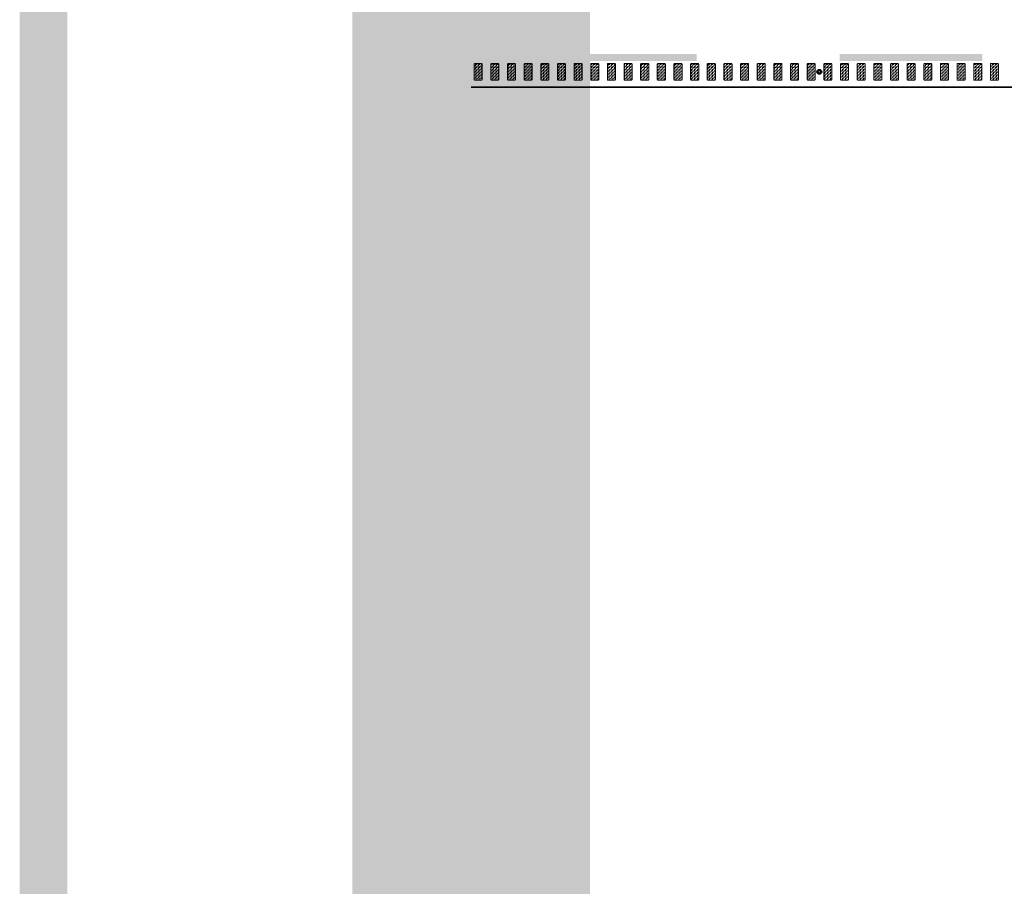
# Model space of a CAD drawing. Header units: metres. Extents: x -699 to 2316, y -1199 to 781.
# Tile 401 of 593: x 749 to 769, y -215 to -197. Entities that reach past the tile are written whole.
import ezdxf

# ---------------------------------------------------------------- set-up
doc = ezdxf.new("R2010")
doc.units = ezdxf.units.M
doc.linetypes.add('VW-3-3_STREEP', pattern=[6, 3, -3])
for name, color, linetype, lineweight in [('N-WA-IE-MEUBILAIR_WEGMEUBILAIR-S', 7, 'Continuous', 25), ('N-WA-VW-MARKERING_DYNAMISCH-G', 7, 'Continuous', 35), ('N-WE-VH-KANTVERHARDING-G', 210, 'Continuous', 35), ('N-WE-VW-MARKERING_LANGS_STREEP_33-G', 7, 'VW-3-3_STREEP', 13)]:
    doc.layers.add(name, color=color, linetype=linetype, lineweight=lineweight)
doc.layers.add('X-XX-AL-TEKENBLAD_VIEWPORT-G', color=7, linetype='Continuous', lineweight=18, plot=False)
pattern_1 = [(180, (0, 63.882073), (-0.03175, -0.03175), [0.03175, -0.03175]), (270, (-0.03175, 63.882073), (0.03175, -0.03175), [0.03175, -0.03175])]

# ---------------------------------------------------------------- blocks, each defined once
blk = doc.blocks.new('SIE-WEG_GLASBOLREFLECTOR-SO')
for p, q in [((-0.38, 0), (-0.2, 0)), ((-0.14, 0.14), (-0.26, 0.26)), ((0, 0.2), (0, 0.37)), ((0.14, 0.14), (0.27, 0.26)), ((0.2, 0), (0.37, 0)), ((-0.26, -0.27), (-0.14, -0.14)), ((0, -0.38), (0, -0.2)), ((0.27, -0.27), (0.14, -0.14))]:
    blk.add_line(p, q)
for radius in [0.375, 0.2]:
    blk.add_circle((0, 0), radius)
blk = doc.blocks.new('glasbol')
at = {"layer": 'N-WA-IE-MEUBILAIR_WEGMEUBILAIR-S'}
blk.add_blockref('SIE-WEG_GLASBOLREFLECTOR-SO', (0, 0), dxfattribs=at)

msp = doc.modelspace()

# ---------------------------------------------------------------- hatches: boundary and pattern name
at = {"layer": 'N-WA-VW-MARKERING_DYNAMISCH-G', "lineweight": 9}
h = msp.add_hatch(dxfattribs=at)
h.set_pattern_fill('ZIGZAG', color=8, scale=0.01, angle=180, style=0)
h.set_pattern_definition(pattern_1)
edge = h.paths.add_edge_path()
edge.add_line((758.1517, -197.6506), (758.2817, -197.6506))
edge.add_arc((758.2817, -197.6706), 0.02, 0, 90, ccw=False)
edge.add_line((758.3017, -197.6706), (758.3017, -197.9806))
edge.add_arc((758.2817, -197.9806), 0.02, 270, 360, ccw=False)
edge.add_line((758.2817, -198.0006), (758.1517, -198.0006))
edge.add_arc((758.1517, -197.9806), 0.02, 180, 270, ccw=False)
edge.add_line((758.1317, -197.9806), (758.1317, -197.6706))
edge.add_arc((758.1517, -197.6706), 0.02, 90, 180, ccw=False)
h = msp.add_hatch(dxfattribs=at)
h.set_pattern_fill('ZIGZAG', color=8, scale=0.01, angle=180, style=0)
h.set_pattern_definition(pattern_1)
edge = h.paths.add_edge_path()
edge.add_line((758.5017, -197.6506), (758.6317, -197.6506))
edge.add_arc((758.6317, -197.6706), 0.02, 0, 90, ccw=False)
edge.add_line((758.6517, -197.6706), (758.6517, -197.9806))
edge.add_arc((758.6317, -197.9806), 0.02, 270, 360, ccw=False)
edge.add_line((758.6317, -198.0006), (758.5017, -198.0006))
edge.add_arc((758.5017, -197.9806), 0.02, 180, 270, ccw=False)
edge.add_line((758.4817, -197.9806), (758.4817, -197.6706))
edge.add_arc((758.5017, -197.6706), 0.02, 90, 180, ccw=False)
h = msp.add_hatch(dxfattribs=at)
h.set_pattern_fill('ZIGZAG', color=8, scale=0.01, angle=180, style=0)
h.set_pattern_definition(pattern_1)
edge = h.paths.add_edge_path()
edge.add_line((758.8517, -197.6506), (758.9817, -197.6506))
edge.add_arc((758.9817, -197.6706), 0.02, 0, 90, ccw=False)
edge.add_line((759.0017, -197.6706), (759.0017, -197.9806))
edge.add_arc((758.9817, -197.9806), 0.02, 270, 360, ccw=False)
edge.add_line((758.9817, -198.0006), (758.8517, -198.0006))
edge.add_arc((758.8517, -197.9806), 0.02, 180, 270, ccw=False)
edge.add_line((758.8317, -197.9806), (758.8317, -197.6706))
edge.add_arc((758.8517, -197.6706), 0.02, 90, 180, ccw=False)
h = msp.add_hatch(dxfattribs=at)
h.set_pattern_fill('ZIGZAG', color=8, scale=0.01, angle=180, style=0)
h.set_pattern_definition(pattern_1)
edge = h.paths.add_edge_path()
edge.add_line((759.2017, -197.6506), (759.3317, -197.6506))
edge.add_arc((759.3317, -197.6706), 0.02, 0, 90, ccw=False)
edge.add_line((759.3517, -197.6706), (759.3517, -197.9806))
edge.add_arc((759.3317, -197.9806), 0.02, 270, 360, ccw=False)
edge.add_line((759.3317, -198.0006), (759.2017, -198.0006))
edge.add_arc((759.2017, -197.9806), 0.02, 180, 270, ccw=False)
edge.add_line((759.1817, -197.9806), (759.1817, -197.6706))
edge.add_arc((759.2017, -197.6706), 0.02, 90, 180, ccw=False)
h = msp.add_hatch(dxfattribs=at)
h.set_pattern_fill('ZIGZAG', color=8, scale=0.01, angle=180, style=0)
h.set_pattern_definition(pattern_1)
edge = h.paths.add_edge_path()
edge.add_line((759.5517, -197.6506), (759.6817, -197.6506))
edge.add_arc((759.6817, -197.6706), 0.02, 0, 90, ccw=False)
edge.add_line((759.7017, -197.6706), (759.7017, -197.9806))
edge.add_arc((759.6817, -197.9806), 0.02, 270, 360, ccw=False)
edge.add_line((759.6817, -198.0006), (759.5517, -198.0006))
edge.add_arc((759.5517, -197.9806), 0.02, 180, 270, ccw=False)
edge.add_line((759.5317, -197.9806), (759.5317, -197.6706))
edge.add_arc((759.5517, -197.6706), 0.02, 90, 180, ccw=False)
h = msp.add_hatch(dxfattribs=at)
h.set_pattern_fill('ZIGZAG', color=8, scale=0.01, angle=180, style=0)
h.set_pattern_definition(pattern_1)
edge = h.paths.add_edge_path()
edge.add_line((759.9017, -197.6506), (760.0317, -197.6506))
edge.add_arc((760.0317, -197.6706), 0.02, 0, 90, ccw=False)
edge.add_line((760.0517, -197.6706), (760.0517, -197.9806))
edge.add_arc((760.0317, -197.9806), 0.02, 270, 360, ccw=False)
edge.add_line((760.0317, -198.0006), (759.9017, -198.0006))
edge.add_arc((759.9017, -197.9806), 0.02, 180, 270, ccw=False)
edge.add_line((759.8817, -197.9806), (759.8817, -197.6706))
edge.add_arc((759.9017, -197.6706), 0.02, 90, 180, ccw=False)
h = msp.add_hatch(dxfattribs=at)
h.set_pattern_fill('ZIGZAG', color=8, scale=0.01, angle=180, style=0)
h.set_pattern_definition(pattern_1)
edge = h.paths.add_edge_path()
edge.add_line((760.2517, -197.6506), (760.3817, -197.6506))
edge.add_arc((760.3817, -197.6706), 0.02, 0, 90, ccw=False)
edge.add_line((760.4017, -197.6706), (760.4017, -197.9806))
edge.add_arc((760.3817, -197.9806), 0.02, 270, 360, ccw=False)
edge.add_line((760.3817, -198.0006), (760.2517, -198.0006))
edge.add_arc((760.2517, -197.9806), 0.02, 180, 270, ccw=False)
edge.add_line((760.2317, -197.9806), (760.2317, -197.6706))
edge.add_arc((760.2517, -197.6706), 0.02, 90, 180, ccw=False)
h = msp.add_hatch(dxfattribs=at)
h.set_pattern_fill('ZIGZAG', color=8, scale=0.01, angle=180, style=0)
h.set_pattern_definition(pattern_1)
edge = h.paths.add_edge_path()
edge.add_line((760.6017, -197.6506), (760.7317, -197.6506))
edge.add_arc((760.7317, -197.6706), 0.02, 0, 90, ccw=False)
edge.add_line((760.7517, -197.6706), (760.7517, -197.9806))
edge.add_arc((760.7317, -197.9806), 0.02, 270, 360, ccw=False)
edge.add_line((760.7317, -198.0006), (760.6017, -198.0006))
edge.add_arc((760.6017, -197.9806), 0.02, 180, 270, ccw=False)
edge.add_line((760.5817, -197.9806), (760.5817, -197.6706))
edge.add_arc((760.6017, -197.6706), 0.02, 90, 180, ccw=False)
h = msp.add_hatch(dxfattribs=at)
h.set_pattern_fill('ZIGZAG', color=8, scale=0.01, angle=180, style=0)
h.set_pattern_definition(pattern_1)
edge = h.paths.add_edge_path()
edge.add_line((760.9517, -197.6506), (761.0817, -197.6506))
edge.add_arc((761.0817, -197.6706), 0.02, 0, 90, ccw=False)
edge.add_line((761.1017, -197.6706), (761.1017, -197.9806))
edge.add_arc((761.0817, -197.9806), 0.02, 270, 360, ccw=False)
edge.add_line((761.0817, -198.0006), (760.9517, -198.0006))
edge.add_arc((760.9517, -197.9806), 0.02, 180, 270, ccw=False)
edge.add_line((760.9317, -197.9806), (760.9317, -197.6706))
edge.add_arc((760.9517, -197.6706), 0.02, 90, 180, ccw=False)
h = msp.add_hatch(dxfattribs=at)
h.set_pattern_fill('ZIGZAG', color=8, scale=0.01, angle=180, style=0)
h.set_pattern_definition(pattern_1)
edge = h.paths.add_edge_path()
edge.add_line((761.3017, -197.6506), (761.4317, -197.6506))
edge.add_arc((761.4317, -197.6706), 0.02, 0, 90, ccw=False)
edge.add_line((761.4517, -197.6706), (761.4517, -197.9806))
edge.add_arc((761.4317, -197.9806), 0.02, 270, 360, ccw=False)
edge.add_line((761.4317, -198.0006), (761.3017, -198.0006))
edge.add_arc((761.3017, -197.9806), 0.02, 180, 270, ccw=False)
edge.add_line((761.2817, -197.9806), (761.2817, -197.6706))
edge.add_arc((761.3017, -197.6706), 0.02, 90, 180, ccw=False)
h = msp.add_hatch(dxfattribs=at)
h.set_pattern_fill('ZIGZAG', color=8, scale=0.01, angle=180, style=0)
h.set_pattern_definition(pattern_1)
edge = h.paths.add_edge_path()
edge.add_line((761.6517, -197.6506), (761.7817, -197.6506))
edge.add_arc((761.7817, -197.6706), 0.02, 0, 90, ccw=False)
edge.add_line((761.8017, -197.6706), (761.8017, -197.9806))
edge.add_arc((761.7817, -197.9806), 0.02, 270, 360, ccw=False)
edge.add_line((761.7817, -198.0006), (761.6517, -198.0006))
edge.add_arc((761.6517, -197.9806), 0.02, 180, 270, ccw=False)
edge.add_line((761.6317, -197.9806), (761.6317, -197.6706))
edge.add_arc((761.6517, -197.6706), 0.02, 90, 180, ccw=False)
h = msp.add_hatch(dxfattribs=at)
h.set_pattern_fill('ZIGZAG', color=8, scale=0.01, angle=180, style=0)
h.set_pattern_definition(pattern_1)
edge = h.paths.add_edge_path()
edge.add_line((762.0017, -197.6506), (762.1317, -197.6506))
edge.add_arc((762.1317, -197.6706), 0.02, 0, 90, ccw=False)
edge.add_line((762.1517, -197.6706), (762.1517, -197.9806))
edge.add_arc((762.1317, -197.9806), 0.02, 270, 360, ccw=False)
edge.add_line((762.1317, -198.0006), (762.0017, -198.0006))
edge.add_arc((762.0017, -197.9806), 0.02, 180, 270, ccw=False)
edge.add_line((761.9817, -197.9806), (761.9817, -197.6706))
edge.add_arc((762.0017, -197.6706), 0.02, 90, 180, ccw=False)
h = msp.add_hatch(dxfattribs=at)
h.set_pattern_fill('ZIGZAG', color=8, scale=0.01, angle=180, style=0)
h.set_pattern_definition(pattern_1)
edge = h.paths.add_edge_path()
edge.add_line((762.3517, -197.6506), (762.4817, -197.6506))
edge.add_arc((762.4817, -197.6706), 0.02, 0, 90, ccw=False)
edge.add_line((762.5017, -197.6706), (762.5017, -197.9806))
edge.add_arc((762.4817, -197.9806), 0.02, 270, 360, ccw=False)
edge.add_line((762.4817, -198.0006), (762.3517, -198.0006))
edge.add_arc((762.3517, -197.9806), 0.02, 180, 270, ccw=False)
edge.add_line((762.3317, -197.9806), (762.3317, -197.6706))
edge.add_arc((762.3517, -197.6706), 0.02, 90, 180, ccw=False)
h = msp.add_hatch(dxfattribs=at)
h.set_pattern_fill('ZIGZAG', color=8, scale=0.01, angle=180, style=0)
h.set_pattern_definition(pattern_1)
edge = h.paths.add_edge_path()
edge.add_line((762.7017, -197.6506), (762.8317, -197.6506))
edge.add_arc((762.8317, -197.6706), 0.02, 0, 90, ccw=False)
edge.add_line((762.8517, -197.6706), (762.8517, -197.9806))
edge.add_arc((762.8317, -197.9806), 0.02, 270, 360, ccw=False)
edge.add_line((762.8317, -198.0006), (762.7017, -198.0006))
edge.add_arc((762.7017, -197.9806), 0.02, 180, 270, ccw=False)
edge.add_line((762.6817, -197.9806), (762.6817, -197.6706))
edge.add_arc((762.7017, -197.6706), 0.02, 90, 180, ccw=False)
h = msp.add_hatch(dxfattribs=at)
h.set_pattern_fill('ZIGZAG', color=8, scale=0.01, angle=180, style=0)
h.set_pattern_definition(pattern_1)
edge = h.paths.add_edge_path()
edge.add_line((763.0517, -197.6506), (763.1817, -197.6506))
edge.add_arc((763.1817, -197.6706), 0.02, 0, 90, ccw=False)
edge.add_line((763.2017, -197.6706), (763.2017, -197.9806))
edge.add_arc((763.1817, -197.9806), 0.02, 270, 360, ccw=False)
edge.add_line((763.1817, -198.0006), (763.0517, -198.0006))
edge.add_arc((763.0517, -197.9806), 0.02, 180, 270, ccw=False)
edge.add_line((763.0317, -197.9806), (763.0317, -197.6706))
edge.add_arc((763.0517, -197.6706), 0.02, 90, 180, ccw=False)
h = msp.add_hatch(dxfattribs=at)
h.set_pattern_fill('ZIGZAG', color=8, scale=0.01, angle=180, style=0)
h.set_pattern_definition(pattern_1)
edge = h.paths.add_edge_path()
edge.add_line((763.4017, -197.6506), (763.5317, -197.6506))
edge.add_arc((763.5317, -197.6706), 0.02, 0, 90, ccw=False)
edge.add_line((763.5517, -197.6706), (763.5517, -197.9806))
edge.add_arc((763.5317, -197.9806), 0.02, 270, 360, ccw=False)
edge.add_line((763.5317, -198.0006), (763.4017, -198.0006))
edge.add_arc((763.4017, -197.9806), 0.02, 180, 270, ccw=False)
edge.add_line((763.3817, -197.9806), (763.3817, -197.6706))
edge.add_arc((763.4017, -197.6706), 0.02, 90, 180, ccw=False)
h = msp.add_hatch(dxfattribs=at)
h.set_pattern_fill('ZIGZAG', color=8, scale=0.01, angle=180, style=0)
h.set_pattern_definition(pattern_1)
edge = h.paths.add_edge_path()
edge.add_line((763.7517, -197.6506), (763.8817, -197.6506))
edge.add_arc((763.8817, -197.6706), 0.02, 0, 90, ccw=False)
edge.add_line((763.9017, -197.6706), (763.9017, -197.9806))
edge.add_arc((763.8817, -197.9806), 0.02, 270, 360, ccw=False)
edge.add_line((763.8817, -198.0006), (763.7517, -198.0006))
edge.add_arc((763.7517, -197.9806), 0.02, 180, 270, ccw=False)
edge.add_line((763.7317, -197.9806), (763.7317, -197.6706))
edge.add_arc((763.7517, -197.6706), 0.02, 90, 180, ccw=False)
h = msp.add_hatch(dxfattribs=at)
h.set_pattern_fill('ZIGZAG', color=8, scale=0.01, angle=180, style=0)
h.set_pattern_definition(pattern_1)
edge = h.paths.add_edge_path()
edge.add_line((764.1017, -197.6506), (764.2317, -197.6506))
edge.add_arc((764.2317, -197.6706), 0.02, 0, 90, ccw=False)
edge.add_line((764.2517, -197.6706), (764.2517, -197.9806))
edge.add_arc((764.2317, -197.9806), 0.02, 270, 360, ccw=False)
edge.add_line((764.2317, -198.0006), (764.1017, -198.0006))
edge.add_arc((764.1017, -197.9806), 0.02, 180, 270, ccw=False)
edge.add_line((764.0817, -197.9806), (764.0817, -197.6706))
edge.add_arc((764.1017, -197.6706), 0.02, 90, 180, ccw=False)
h = msp.add_hatch(dxfattribs=at)
h.set_pattern_fill('ZIGZAG', color=8, scale=0.01, angle=180, style=0)
h.set_pattern_definition(pattern_1)
edge = h.paths.add_edge_path()
edge.add_line((764.4517, -197.6506), (764.5817, -197.6506))
edge.add_arc((764.5817, -197.6706), 0.02, 0, 90, ccw=False)
edge.add_line((764.6017, -197.6706), (764.6017, -197.9806))
edge.add_arc((764.5817, -197.9806), 0.02, 270, 360, ccw=False)
edge.add_line((764.5817, -198.0006), (764.4517, -198.0006))
edge.add_arc((764.4517, -197.9806), 0.02, 180, 270, ccw=False)
edge.add_line((764.4317, -197.9806), (764.4317, -197.6706))
edge.add_arc((764.4517, -197.6706), 0.02, 90, 180, ccw=False)
h = msp.add_hatch(dxfattribs=at)
h.set_pattern_fill('ZIGZAG', color=8, scale=0.01, angle=180, style=0)
h.set_pattern_definition(pattern_1)
edge = h.paths.add_edge_path()
edge.add_line((764.8017, -197.6506), (764.9317, -197.6506))
edge.add_arc((764.9317, -197.6706), 0.02, 0, 90, ccw=False)
edge.add_line((764.9517, -197.6706), (764.9517, -197.9806))
edge.add_arc((764.9317, -197.9806), 0.02, 270, 360, ccw=False)
edge.add_line((764.9317, -198.0006), (764.8017, -198.0006))
edge.add_arc((764.8017, -197.9806), 0.02, 180, 270, ccw=False)
edge.add_line((764.7817, -197.9806), (764.7817, -197.6706))
edge.add_arc((764.8017, -197.6706), 0.02, 90, 180, ccw=False)
h = msp.add_hatch(dxfattribs=at)
h.set_pattern_fill('ZIGZAG', color=8, scale=0.01, angle=180, style=0)
h.set_pattern_definition(pattern_1)
edge = h.paths.add_edge_path()
edge.add_line((765.1517, -197.6506), (765.2817, -197.6506))
edge.add_arc((765.2817, -197.6706), 0.02, 0, 90, ccw=False)
edge.add_line((765.3017, -197.6706), (765.3017, -197.9806))
edge.add_arc((765.2817, -197.9806), 0.02, 270, 360, ccw=False)
edge.add_line((765.2817, -198.0006), (765.1517, -198.0006))
edge.add_arc((765.1517, -197.9806), 0.02, 180, 270, ccw=False)
edge.add_line((765.1317, -197.9806), (765.1317, -197.6706))
edge.add_arc((765.1517, -197.6706), 0.02, 90, 180, ccw=False)
h = msp.add_hatch(dxfattribs=at)
h.set_pattern_fill('ZIGZAG', color=8, scale=0.01, angle=180, style=0)
h.set_pattern_definition(pattern_1)
edge = h.paths.add_edge_path()
edge.add_line((765.5017, -197.6506), (765.6317, -197.6506))
edge.add_arc((765.6317, -197.6706), 0.02, 0, 90, ccw=False)
edge.add_line((765.6517, -197.6706), (765.6517, -197.9806))
edge.add_arc((765.6317, -197.9806), 0.02, 270, 360, ccw=False)
edge.add_line((765.6317, -198.0006), (765.5017, -198.0006))
edge.add_arc((765.5017, -197.9806), 0.02, 180, 270, ccw=False)
edge.add_line((765.4817, -197.9806), (765.4817, -197.6706))
edge.add_arc((765.5017, -197.6706), 0.02, 90, 180, ccw=False)
h = msp.add_hatch(dxfattribs=at)
h.set_pattern_fill('ZIGZAG', color=8, scale=0.01, angle=180, style=0)
h.set_pattern_definition(pattern_1)
edge = h.paths.add_edge_path()
edge.add_line((765.8517, -197.6506), (765.9817, -197.6506))
edge.add_arc((765.9817, -197.6706), 0.02, 0, 90, ccw=False)
edge.add_line((766.0017, -197.6706), (766.0017, -197.9806))
edge.add_arc((765.9817, -197.9806), 0.02, 270, 360, ccw=False)
edge.add_line((765.9817, -198.0006), (765.8517, -198.0006))
edge.add_arc((765.8517, -197.9806), 0.02, 180, 270, ccw=False)
edge.add_line((765.8317, -197.9806), (765.8317, -197.6706))
edge.add_arc((765.8517, -197.6706), 0.02, 90, 180, ccw=False)
h = msp.add_hatch(dxfattribs=at)
h.set_pattern_fill('ZIGZAG', color=8, scale=0.01, angle=180, style=0)
h.set_pattern_definition(pattern_1)
edge = h.paths.add_edge_path()
edge.add_line((766.2017, -197.6506), (766.3317, -197.6506))
edge.add_arc((766.3317, -197.6706), 0.02, 0, 90, ccw=False)
edge.add_line((766.3517, -197.6706), (766.3517, -197.9806))
edge.add_arc((766.3317, -197.9806), 0.02, 270, 360, ccw=False)
edge.add_line((766.3317, -198.0006), (766.2017, -198.0006))
edge.add_arc((766.2017, -197.9806), 0.02, 180, 270, ccw=False)
edge.add_line((766.1817, -197.9806), (766.1817, -197.6706))
edge.add_arc((766.2017, -197.6706), 0.02, 90, 180, ccw=False)
h = msp.add_hatch(dxfattribs=at)
h.set_pattern_fill('ZIGZAG', color=8, scale=0.01, angle=180, style=0)
h.set_pattern_definition(pattern_1)
edge = h.paths.add_edge_path()
edge.add_line((766.5517, -197.6506), (766.6817, -197.6506))
edge.add_arc((766.6817, -197.6706), 0.02, 0, 90, ccw=False)
edge.add_line((766.7017, -197.6706), (766.7017, -197.9806))
edge.add_arc((766.6817, -197.9806), 0.02, 270, 360, ccw=False)
edge.add_line((766.6817, -198.0006), (766.5517, -198.0006))
edge.add_arc((766.5517, -197.9806), 0.02, 180, 270, ccw=False)
edge.add_line((766.5317, -197.9806), (766.5317, -197.6706))
edge.add_arc((766.5517, -197.6706), 0.02, 90, 180, ccw=False)
h = msp.add_hatch(dxfattribs=at)
h.set_pattern_fill('ZIGZAG', color=8, scale=0.01, angle=180, style=0)
h.set_pattern_definition(pattern_1)
edge = h.paths.add_edge_path()
edge.add_line((766.9017, -197.6506), (767.0317, -197.6506))
edge.add_arc((767.0317, -197.6706), 0.02, 0, 90, ccw=False)
edge.add_line((767.0517, -197.6706), (767.0517, -197.9806))
edge.add_arc((767.0317, -197.9806), 0.02, 270, 360, ccw=False)
edge.add_line((767.0317, -198.0006), (766.9017, -198.0006))
edge.add_arc((766.9017, -197.9806), 0.02, 180, 270, ccw=False)
edge.add_line((766.8817, -197.9806), (766.8817, -197.6706))
edge.add_arc((766.9017, -197.6706), 0.02, 90, 180, ccw=False)
h = msp.add_hatch(dxfattribs=at)
h.set_pattern_fill('ZIGZAG', color=8, scale=0.01, angle=180, style=0)
h.set_pattern_definition(pattern_1)
edge = h.paths.add_edge_path()
edge.add_line((767.2517, -197.6506), (767.3817, -197.6506))
edge.add_arc((767.3817, -197.6706), 0.02, 0, 90, ccw=False)
edge.add_line((767.4017, -197.6706), (767.4017, -197.9806))
edge.add_arc((767.3817, -197.9806), 0.02, 270, 360, ccw=False)
edge.add_line((767.3817, -198.0006), (767.2517, -198.0006))
edge.add_arc((767.2517, -197.9806), 0.02, 180, 270, ccw=False)
edge.add_line((767.2317, -197.9806), (767.2317, -197.6706))
edge.add_arc((767.2517, -197.6706), 0.02, 90, 180, ccw=False)
h = msp.add_hatch(dxfattribs=at)
h.set_pattern_fill('ZIGZAG', color=8, scale=0.01, angle=180, style=0)
h.set_pattern_definition(pattern_1)
edge = h.paths.add_edge_path()
edge.add_line((767.6017, -197.6506), (767.7317, -197.6506))
edge.add_arc((767.7317, -197.6706), 0.02, 0, 90, ccw=False)
edge.add_line((767.7517, -197.6706), (767.7517, -197.9806))
edge.add_arc((767.7317, -197.9806), 0.02, 270, 360, ccw=False)
edge.add_line((767.7317, -198.0006), (767.6017, -198.0006))
edge.add_arc((767.6017, -197.9806), 0.02, 180, 270, ccw=False)
edge.add_line((767.5817, -197.9806), (767.5817, -197.6706))
edge.add_arc((767.6017, -197.6706), 0.02, 90, 180, ccw=False)
h = msp.add_hatch(dxfattribs=at)
h.set_pattern_fill('ZIGZAG', color=8, scale=0.01, angle=180, style=0)
h.set_pattern_definition(pattern_1)
edge = h.paths.add_edge_path()
edge.add_line((767.9517, -197.6506), (768.0817, -197.6506))
edge.add_arc((768.0817, -197.6706), 0.02, 0, 90, ccw=False)
edge.add_line((768.1017, -197.6706), (768.1017, -197.9806))
edge.add_arc((768.0817, -197.9806), 0.02, 270, 360, ccw=False)
edge.add_line((768.0817, -198.0006), (767.9517, -198.0006))
edge.add_arc((767.9517, -197.9806), 0.02, 180, 270, ccw=False)
edge.add_line((767.9317, -197.9806), (767.9317, -197.6706))
edge.add_arc((767.9517, -197.6706), 0.02, 90, 180, ccw=False)
h = msp.add_hatch(dxfattribs=at)
h.set_pattern_fill('ZIGZAG', color=8, scale=0.01, angle=180, style=0)
h.set_pattern_definition(pattern_1)
edge = h.paths.add_edge_path()
edge.add_line((768.3017, -197.6506), (768.4317, -197.6506))
edge.add_arc((768.4317, -197.6706), 0.02, 0, 90, ccw=False)
edge.add_line((768.4517, -197.6706), (768.4517, -197.9806))
edge.add_arc((768.4317, -197.9806), 0.02, 270, 360, ccw=False)
edge.add_line((768.4317, -198.0006), (768.3017, -198.0006))
edge.add_arc((768.3017, -197.9806), 0.02, 180, 270, ccw=False)
edge.add_line((768.2817, -197.9806), (768.2817, -197.6706))
edge.add_arc((768.3017, -197.6706), 0.02, 90, 180, ccw=False)
h = msp.add_hatch(dxfattribs=at)
h.set_pattern_fill('ZIGZAG', color=8, scale=0.01, angle=180, style=0)
h.set_pattern_definition(pattern_1)
edge = h.paths.add_edge_path()
edge.add_line((768.6517, -197.6506), (768.7817, -197.6506))
edge.add_arc((768.7817, -197.6706), 0.02, 0, 90, ccw=False)
edge.add_line((768.8017, -197.6706), (768.8017, -197.9806))
edge.add_arc((768.7817, -197.9806), 0.02, 270, 360, ccw=False)
edge.add_line((768.7817, -198.0006), (768.6517, -198.0006))
edge.add_arc((768.6517, -197.9806), 0.02, 180, 270, ccw=False)
edge.add_line((768.6317, -197.9806), (768.6317, -197.6706))
edge.add_arc((768.6517, -197.6706), 0.02, 90, 180, ccw=False)
h = msp.add_hatch(dxfattribs=at)
h.set_pattern_fill('ZIGZAG', color=8, scale=0.01, angle=180, style=0)
h.set_pattern_definition(pattern_1)
edge = h.paths.add_edge_path()
edge.add_line((769.0017, -197.6506), (769.1317, -197.6506))
edge.add_arc((769.1317, -197.6706), 0.02, 0, 90, ccw=False)
edge.add_line((769.1517, -197.6706), (769.1517, -197.9806))
edge.add_arc((769.1317, -197.9806), 0.02, 270, 360, ccw=False)
edge.add_line((769.1317, -198.0006), (769.0017, -198.0006))
edge.add_arc((769.0017, -197.9806), 0.02, 180, 270, ccw=False)
edge.add_line((768.9817, -197.9806), (768.9817, -197.6706))
edge.add_arc((769.0017, -197.6706), 0.02, 90, 180, ccw=False)

# ---------------------------------------------------------------- linework, layer by layer
at = {"layer": 'N-WA-VW-MARKERING_DYNAMISCH-G', "color": 8, "lineweight": 9}
for points in [[(758.1517, -197.6506), (758.2817, -197.6506, -0.4142136), (758.3017, -197.6706), (758.3017, -197.9806, -0.4142136), (758.2817, -198.0006), (758.1517, -198.0006, -0.4142136), (758.1317, -197.9806), (758.1317, -197.6706, -0.4142136)], [(758.5017, -197.6506), (758.6317, -197.6506, -0.4142136), (758.6517, -197.6706), (758.6517, -197.9806, -0.4142136), (758.6317, -198.0006), (758.5017, -198.0006, -0.4142136), (758.4817, -197.9806), (758.4817, -197.6706, -0.4142136)], [(758.8517, -197.6506), (758.9817, -197.6506, -0.4142136), (759.0017, -197.6706), (759.0017, -197.9806, -0.4142136), (758.9817, -198.0006), (758.8517, -198.0006, -0.4142136), (758.8317, -197.9806), (758.8317, -197.6706, -0.4142136)], [(759.2017, -197.6506), (759.3317, -197.6506, -0.4142136), (759.3517, -197.6706), (759.3517, -197.9806, -0.4142136), (759.3317, -198.0006), (759.2017, -198.0006, -0.4142136), (759.1817, -197.9806), (759.1817, -197.6706, -0.4142136)], [(759.5517, -197.6506), (759.6817, -197.6506, -0.4142136), (759.7017, -197.6706), (759.7017, -197.9806, -0.4142136), (759.6817, -198.0006), (759.5517, -198.0006, -0.4142136), (759.5317, -197.9806), (759.5317, -197.6706, -0.4142136)], [(759.9017, -197.6506), (760.0317, -197.6506, -0.4142136), (760.0517, -197.6706), (760.0517, -197.9806, -0.4142136), (760.0317, -198.0006), (759.9017, -198.0006, -0.4142136), (759.8817, -197.9806), (759.8817, -197.6706, -0.4142136)], [(760.2517, -197.6506), (760.3817, -197.6506, -0.4142136), (760.4017, -197.6706), (760.4017, -197.9806, -0.4142136), (760.3817, -198.0006), (760.2517, -198.0006, -0.4142136), (760.2317, -197.9806), (760.2317, -197.6706, -0.4142136)], [(760.6017, -197.6506), (760.7317, -197.6506, -0.4142136), (760.7517, -197.6706), (760.7517, -197.9806, -0.4142136), (760.7317, -198.0006), (760.6017, -198.0006, -0.4142136), (760.5817, -197.9806), (760.5817, -197.6706, -0.4142136)], [(760.9517, -197.6506), (761.0817, -197.6506, -0.4142136), (761.1017, -197.6706), (761.1017, -197.9806, -0.4142136), (761.0817, -198.0006), (760.9517, -198.0006, -0.4142136), (760.9317, -197.9806), (760.9317, -197.6706, -0.4142136)], [(761.3017, -197.6506), (761.4317, -197.6506, -0.4142136), (761.4517, -197.6706), (761.4517, -197.9806, -0.4142136), (761.4317, -198.0006), (761.3017, -198.0006, -0.4142136), (761.2817, -197.9806), (761.2817, -197.6706, -0.4142136)], [(761.6517, -197.6506), (761.7817, -197.6506, -0.4142136), (761.8017, -197.6706), (761.8017, -197.9806, -0.4142136), (761.7817, -198.0006), (761.6517, -198.0006, -0.4142136), (761.6317, -197.9806), (761.6317, -197.6706, -0.4142136)], [(762.0017, -197.6506), (762.1317, -197.6506, -0.4142136), (762.1517, -197.6706), (762.1517, -197.9806, -0.4142136), (762.1317, -198.0006), (762.0017, -198.0006, -0.4142136), (761.9817, -197.9806), (761.9817, -197.6706, -0.4142136)], [(762.3517, -197.6506), (762.4817, -197.6506, -0.4142136), (762.5017, -197.6706), (762.5017, -197.9806, -0.4142136), (762.4817, -198.0006), (762.3517, -198.0006, -0.4142136), (762.3317, -197.9806), (762.3317, -197.6706, -0.4142136)], [(762.7017, -197.6506), (762.8317, -197.6506, -0.4142136), (762.8517, -197.6706), (762.8517, -197.9806, -0.4142136), (762.8317, -198.0006), (762.7017, -198.0006, -0.4142136), (762.6817, -197.9806), (762.6817, -197.6706, -0.4142136)], [(763.0517, -197.6506), (763.1817, -197.6506, -0.4142136), (763.2017, -197.6706), (763.2017, -197.9806, -0.4142136), (763.1817, -198.0006), (763.0517, -198.0006, -0.4142136), (763.0317, -197.9806), (763.0317, -197.6706, -0.4142136)], [(763.4017, -197.6506), (763.5317, -197.6506, -0.4142136), (763.5517, -197.6706), (763.5517, -197.9806, -0.4142136), (763.5317, -198.0006), (763.4017, -198.0006, -0.4142136), (763.3817, -197.9806), (763.3817, -197.6706, -0.4142136)], [(763.7517, -197.6506), (763.8817, -197.6506, -0.4142136), (763.9017, -197.6706), (763.9017, -197.9806, -0.4142136), (763.8817, -198.0006), (763.7517, -198.0006, -0.4142136), (763.7317, -197.9806), (763.7317, -197.6706, -0.4142136)], [(764.1017, -197.6506), (764.2317, -197.6506, -0.4142136), (764.2517, -197.6706), (764.2517, -197.9806, -0.4142136), (764.2317, -198.0006), (764.1017, -198.0006, -0.4142136), (764.0817, -197.9806), (764.0817, -197.6706, -0.4142136)], [(764.4517, -197.6506), (764.5817, -197.6506, -0.4142136), (764.6017, -197.6706), (764.6017, -197.9806, -0.4142136), (764.5817, -198.0006), (764.4517, -198.0006, -0.4142136), (764.4317, -197.9806), (764.4317, -197.6706, -0.4142136)], [(764.8017, -197.6506), (764.9317, -197.6506, -0.4142136), (764.9517, -197.6706), (764.9517, -197.9806, -0.4142136), (764.9317, -198.0006), (764.8017, -198.0006, -0.4142136), (764.7817, -197.9806), (764.7817, -197.6706, -0.4142136)], [(765.1517, -197.6506), (765.2817, -197.6506, -0.4142136), (765.3017, -197.6706), (765.3017, -197.9806, -0.4142136), (765.2817, -198.0006), (765.1517, -198.0006, -0.4142136), (765.1317, -197.9806), (765.1317, -197.6706, -0.4142136)], [(765.5017, -197.6506), (765.6317, -197.6506, -0.4142136), (765.6517, -197.6706), (765.6517, -197.9806, -0.4142136), (765.6317, -198.0006), (765.5017, -198.0006, -0.4142136), (765.4817, -197.9806), (765.4817, -197.6706, -0.4142136)], [(765.8517, -197.6506), (765.9817, -197.6506, -0.4142136), (766.0017, -197.6706), (766.0017, -197.9806, -0.4142136), (765.9817, -198.0006), (765.8517, -198.0006, -0.4142136), (765.8317, -197.9806), (765.8317, -197.6706, -0.4142136)], [(766.2017, -197.6506), (766.3317, -197.6506, -0.4142136), (766.3517, -197.6706), (766.3517, -197.9806, -0.4142136), (766.3317, -198.0006), (766.2017, -198.0006, -0.4142136), (766.1817, -197.9806), (766.1817, -197.6706, -0.4142136)], [(766.5517, -197.6506), (766.6817, -197.6506, -0.4142136), (766.7017, -197.6706), (766.7017, -197.9806, -0.4142136), (766.6817, -198.0006), (766.5517, -198.0006, -0.4142136), (766.5317, -197.9806), (766.5317, -197.6706, -0.4142136)], [(766.9017, -197.6506), (767.0317, -197.6506, -0.4142136), (767.0517, -197.6706), (767.0517, -197.9806, -0.4142136), (767.0317, -198.0006), (766.9017, -198.0006, -0.4142136), (766.8817, -197.9806), (766.8817, -197.6706, -0.4142136)], [(767.2517, -197.6506), (767.3817, -197.6506, -0.4142136), (767.4017, -197.6706), (767.4017, -197.9806, -0.4142136), (767.3817, -198.0006), (767.2517, -198.0006, -0.4142136), (767.2317, -197.9806), (767.2317, -197.6706, -0.4142136)], [(767.6017, -197.6506), (767.7317, -197.6506, -0.4142136), (767.7517, -197.6706), (767.7517, -197.9806, -0.4142136), (767.7317, -198.0006), (767.6017, -198.0006, -0.4142136), (767.5817, -197.9806), (767.5817, -197.6706, -0.4142136)], [(767.9517, -197.6506), (768.0817, -197.6506, -0.4142136), (768.1017, -197.6706), (768.1017, -197.9806, -0.4142136), (768.0817, -198.0006), (767.9517, -198.0006, -0.4142136), (767.9317, -197.9806), (767.9317, -197.6706, -0.4142136)], [(768.3017, -197.6506), (768.4317, -197.6506, -0.4142136), (768.4517, -197.6706), (768.4517, -197.9806, -0.4142136), (768.4317, -198.0006), (768.3017, -198.0006, -0.4142136), (768.2817, -197.9806), (768.2817, -197.6706, -0.4142136)], [(768.6517, -197.6506), (768.7817, -197.6506, -0.4142136), (768.8017, -197.6706), (768.8017, -197.9806, -0.4142136), (768.7817, -198.0006), (768.6517, -198.0006, -0.4142136), (768.6317, -197.9806), (768.6317, -197.6706, -0.4142136)], [(769.0017, -197.6506), (769.1317, -197.6506, -0.4142136), (769.1517, -197.6706), (769.1517, -197.9806, -0.4142136), (769.1317, -198.0006), (769.0017, -198.0006, -0.4142136), (768.9817, -197.9806), (768.9817, -197.6706, -0.4142136)]]:
    msp.add_lwpolyline(points, format="xyb", close=True, dxfattribs=at)
at = {"layer": 'N-WE-VH-KANTVERHARDING-G'}
msp.add_line((758.069, -198.1506), (853.2321, -198.1506), dxfattribs=at)
at = {"layer": 'N-WE-VW-MARKERING_LANGS_STREEP_33-G', "color": 253, "linetype": 'Continuous'}
for points in [[(759.8116, -197.6006), (762.8116, -197.6006), (759.8116, -197.4506), (762.8116, -197.4506)], [(765.8116, -197.6006), (768.8116, -197.6006), (765.8116, -197.4506), (768.8116, -197.4506)]]:
    msp.add_solid(points, dxfattribs=at)
at = {"layer": 'X-XX-AL-TEKENBLAD_VIEWPORT-G', "color": 3}
for points, const_width in [([(749.0799, -298.1762), (1099.9642, -298.1762), (1099.9642, -17.5014), (749.0799, -17.5014)], 1), ([(758.069, -186.9347), (852.8116, -186.9347), (852.8116, -222.0794), (758.069, -222.0794)], 5)]:
    msp.add_lwpolyline(points, close=True, dxfattribs=dict(at, const_width=const_width))
at = {"layer": 'X-XX-AL-TEKENBLAD_VIEWPORT-G', "color": 3, "const_width": 5}
msp.add_lwpolyline([(758.069, -222.0135), (853.2321, -186.9347)], dxfattribs=at)

# ---------------------------------------------------------------- block references
at = {"layer": 'N-WA-IE-MEUBILAIR_WEGMEUBILAIR-S', "xscale": 0.1333332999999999, "yscale": 0.1333332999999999, "zscale": 0.1333332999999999, "rotation": 0.1723155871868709}
msp.add_blockref('glasbol', (765.3867, -197.8256), dxfattribs=at)

doc.saveas('drawing.dxf')
